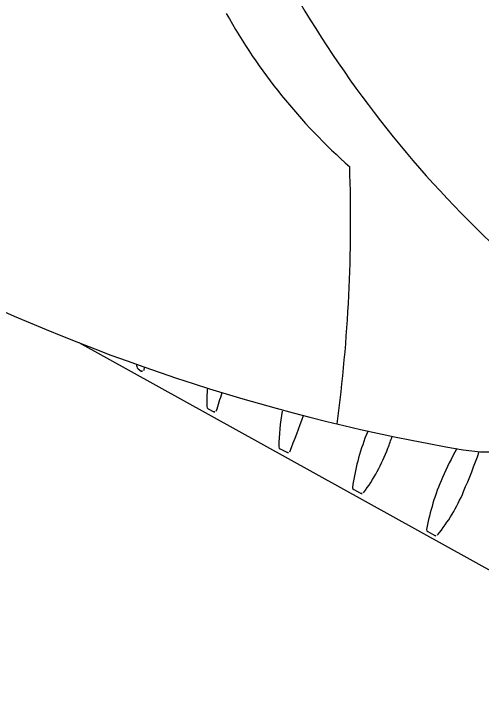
# Model space of a CAD drawing. Extents: x 14104283 to 14129344, y 8637090 to 8673339.
# Drawn here: x 14118346.75 to 14118349.013, y 8668723.981 to 8668727.248 of the extents above; entities that cross this region are included whole.
import ezdxf

# ---------------------------------------------------------------- set-up
doc = ezdxf.new("R2010")
doc.units = 0
doc.layers.add('Cell', color=7, linetype='Continuous')

msp = doc.modelspace()

# ---------------------------------------------------------------- linework, layer by layer
at = {"layer": 'Cell'}
for p, q in [((14118350.0895, 8668723.9809), (14118347.0682, 8668725.656)), ((14118347.3523, 8668725.5312), (14118347.368, 8668725.5199)), ((14118347.38, 8668725.5226), (14118347.38, 8668725.5226)), ((14118347.6905, 8668725.3381), (14118347.7184, 8668725.3237)), ((14118347.7304, 8668725.3264), (14118347.7304, 8668725.3264)), ((14118348.0396, 8668725.1449), (14118348.0744, 8668725.1264)), ((14118348.3957, 8668724.9475), (14118348.4305, 8668724.929)), ((14118348.754, 8668724.7448), (14118348.788, 8668724.7249))]:
    msp.add_line(p, q, dxfattribs=at)
for centre, radius, start, end in [((14118352.7814, 8668730.0536), 5.4007, 210.098, 226.9131), ((14118350.2398, 8668728.6197), 2.817, 209.1302, 228.5742), ((14118340.8039, 8668726.2537), 7.5763, 352.49977, 1.91982), ((14118350.5369, 8668734.5286), 9.5265, 244.06862, 260.25026), ((14118348.3605, 8668725.653), 1.0208, 185.6286, 186.2707), ((14118347.3568, 8668725.5412), 0.0109, 178.5209, 245.6917), ((14118347.3725, 8668725.5283), 0.00943, 241.9668, 323.1204), ((14118341.5153, 8668727.2012), 6.1002, 344.02831, 344.18596), ((14118348.8853, 8668725.3488), 1.2012, 175.7323, 180.0215), ((14118342.006, 8668727.1799), 6.017, 342.05851, 342.95496), ((14118347.695, 8668725.3481), 0.0109, 178.5209, 245.6917), ((14118347.7229, 8668725.3321), 0.00943, 241.9668, 323.1204), ((14118349.2276, 8668725.1311), 1.1949, 170.5639, 178.9095), ((14118349.3182, 8668725.0161), 1.3069, 165.9947, 166.2378), ((14118349.0476, 8668725.8607), 0.7316, 260.2503, 312.9336), ((14118287.3813, 8668748.2446), 64.9571, 339.153889, 339.320004), ((14118350.1649, 8668724.5369), 1.8372, 157.8221, 158.499), ((14118349.4831, 8668724.8055), 1.1044, 158.499, 172.1481), ((14118344.5757, 8668726.6424), 4.2561, 339.4279, 340.2603), ((14118348.0408, 8668725.1527), 0.00792, 172.1481, 261.3227), ((14118348.0788, 8668725.1347), 0.00943, 241.9668, 323.1204), ((14118347.7504, 8668725.4508), 0.8652, 323.1204, 339.4279), ((14118350.5054, 8668724.2639), 1.8372, 151.3436, 156.2097), ((14118345.0047, 8668726.5909), 4.2561, 337.1386, 339.9315), ((14118349.8348, 8668724.5595), 1.1044, 156.2097, 169.8588), ((14118348.3969, 8668724.9553), 0.00792, 172.1481, 261.3227), ((14118348.4349, 8668724.9373), 0.00943, 241.9668, 323.1204), ((14118348.1293, 8668725.2736), 0.8652, 320.8311, 337.1386), ((14118348.7555, 8668724.7526), 0.00792, 169.8588, 259.0334), ((14118348.7927, 8668724.7331), 0.00943, 239.6775, 320.8311)]:
    msp.add_arc(centre, radius, start, end, dxfattribs=at)

doc.saveas('drawing.dxf')
